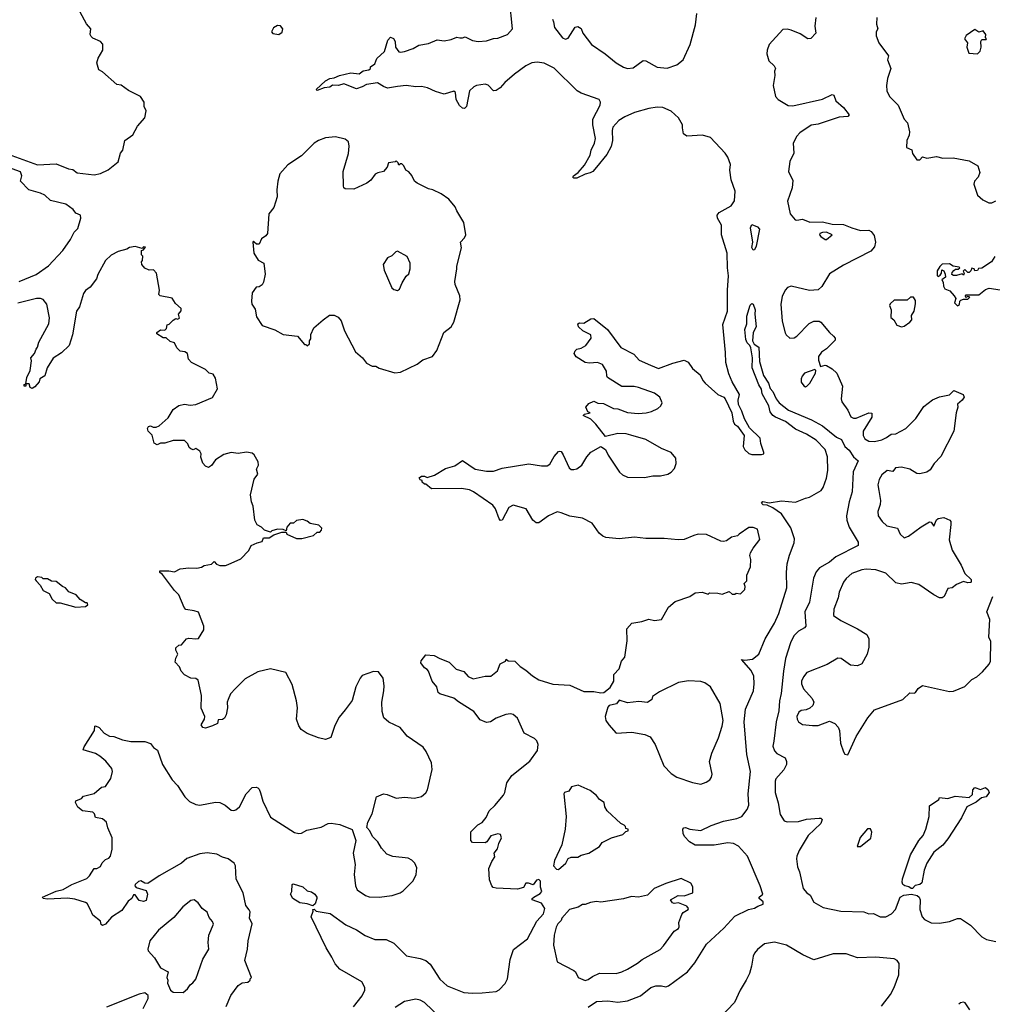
# Model space of a CAD drawing. Extents: x 1954683 to 2060285, y 904798 to 1016299.
# Tile 407 of 472: x 2040768 to 2047659, y 953075 to 960050. Entities that reach past the tile are written whole.
import ezdxf

# ---------------------------------------------------------------- set-up
doc = ezdxf.new("R2010")
doc.units = 0

msp = doc.modelspace()

# ---------------------------------------------------------------- linework, layer by layer
at = {"layer": '0CON10XD'}
for points in [[(2045056.2, 955535), (2045071.2, 955648.8), (2045068.8, 955735), (2045104.3, 955775.7), (2045175, 955786.2), (2045225, 955804.2), (2045265, 955793.8), (2045315, 955800), (2045365, 955887.5), (2045411.7, 955928.3), (2045515, 955964), (2045555, 955988.8), (2045603.6, 955993.6), (2045645, 955980), (2045655, 955990), (2045715, 955987.5), (2045745, 955980), (2045795, 956000), (2045815, 955980), (2045835, 955980), (2045845, 955987.5), (2045875, 955982.5), (2045906.1, 956013.9), (2045907.5, 956035), (2045900, 956055), (2045920, 956075), (2045920, 956115), (2045946, 956175), (2045948.8, 956225), (2045942, 956255), (2045946.1, 956273.9), (2045963.9, 956306.1), (2046013, 956367), (2045995, 956440), (2045965, 956453.3), (2045935, 956453.8), (2045865, 956406.7), (2045855, 956393.3), (2045812.5, 956385), (2045775, 956358.8), (2045755, 956354), (2045735, 956356.2), (2045635, 956404.2), (2045575, 956405.7), (2045543.6, 956396.4), (2045475, 956368.1), (2045434.5, 956365.5), (2045334.4, 956375.6), (2045203.7, 956373.7), (2045125, 956383.3), (2045015, 956373.3), (2044921.7, 956381.7), (2044900.4, 956390.4), (2044873.7, 956413.7), (2044825, 956484.2), (2044755, 956518.9), (2044665, 956533.1), (2044605, 956557.8), (2044575, 956563.3), (2044514.5, 956535.5), (2044445, 956486.7), (2044427, 956487), (2044403.9, 956503.9), (2044357.5, 956585), (2044265, 956610.8), (2044234, 956595), (2044186.7, 956505), (2044175, 956502.5), (2044164.1, 956514.1), (2044139.2, 956585), (2044120.9, 956610.9), (2043983.8, 956705), (2043955, 956720), (2043898.7, 956728.7), (2043685, 956726.7), (2043645, 956760), (2043635, 956760), (2043620, 956775), (2043620, 956785), (2043605, 956790), (2043597.5, 956805), (2043615, 956816), (2043636.1, 956816.1), (2043655, 956807.5), (2043705.9, 956824.1), (2043785, 956871.2), (2043851.2, 956888.8), (2043905, 956927.5), (2043995, 956867.1), (2044075, 956850.8), (2044125, 956850.8), (2044185.8, 956874.2), (2044375, 956904), (2044465, 956890), (2044505, 956890), (2044525, 956902.5), (2044554.2, 956955.8), (2044585, 956990), (2044595, 956993.3), (2044605, 956990), (2044618.3, 956968.3), (2044660, 956875), (2044674.5, 956864.5), (2044695, 956862.5), (2044715, 956868), (2044751.2, 956895), (2044785.7, 956954.3), (2044815, 956986.7), (2044885, 957027.5), (2044893, 957023), (2044917.5, 957005), (2044936.7, 956965), (2045018.8, 956845), (2045040, 956825), (2045075, 956810), (2045195, 956806.9), (2045255, 956819.2), (2045308.3, 956818.3), (2045360.5, 956829.5), (2045385, 956844), (2045408.3, 956871.7), (2045420, 956905), (2045416, 956945), (2045385, 956983.8), (2045315, 957011.4), (2045203.3, 957075), (2045097.9, 957107.9), (2045065, 957115.7), (2045005, 957117.5), (2044918.3, 957098.3), (2044851.2, 957185), (2044815, 957220), (2044760, 957245), (2044770, 957255), (2044810, 957265), (2044792.5, 957272.5), (2044780, 957305), (2044799.5, 957330.5), (2044835, 957348.8), (2044865, 957333.8), (2044905, 957332), (2044975, 957296), (2045005, 957292.5), (2045075, 957266.7), (2045149.1, 957260.9), (2045207.5, 957265), (2045245, 957274.4), (2045288.8, 957295), (2045310, 957315), (2045320, 957335), (2045303.8, 957375), (2045266.7, 957405), (2045152.5, 957445), (2045121.2, 957451.2), (2045035, 957451.2), (2044933.3, 957515), (2044927, 957527), (2044925, 957560), (2044898.3, 957608.3), (2044861.7, 957621.7), (2044805, 957616.2), (2044775, 957622), (2044710.7, 957660.7), (2044697.5, 957685), (2044702.5, 957705), (2044715, 957716.7), (2044745, 957722.5), (2044778.3, 957741.7), (2044818, 957795), (2044815, 957816.7), (2044757.5, 957845), (2044727.5, 957875), (2044722.5, 957895), (2044735, 957902.5), (2044765, 957900), (2044815, 957930), (2044835, 957932.5), (2044932, 957855), (2045026.9, 957726.9), (2045119.8, 957679.8), (2045158, 957638), (2045237.5, 957602.5), (2045295, 957579.2), (2045395, 957617.8), (2045475, 957637.5), (2045503.3, 957625), (2045535, 957580), (2045588.8, 957535), (2045608, 957495), (2045625, 957476.2), (2045713.8, 957395), (2045756.1, 957376.1), (2045767.5, 957365), (2045813.9, 957263.9), (2045823.3, 957205), (2045832.5, 957185), (2045855, 957170), (2045900, 957105), (2045893.6, 957026.4), (2045905, 957002.5), (2045935, 956976.7), (2045955, 956970), (2046025, 956970), (2046040, 956975), (2046040, 956985), (2046018.3, 957048.3), (2046013.3, 957085), (2045939.5, 957159.5), (2045902.3, 957222.3), (2045885, 957277.5), (2045860, 957325), (2045858.8, 957355), (2045867.5, 957395), (2045815.8, 957485.8), (2045792.5, 957542.5), (2045770.5, 957620.5), (2045768.1, 957691.9), (2045749.8, 957890.2), (2045782.5, 957985), (2045782.7, 958135), (2045790.5, 958235), (2045782.6, 958292.6), (2045780, 958395), (2045739.4, 958525), (2045740.8, 958595), (2045712, 958645), (2045710, 958665), (2045723.3, 958685), (2045807.9, 958732.1), (2045832.7, 958767.3), (2045837.1, 958835), (2045808.6, 958915), (2045798.6, 958985), (2045803.1, 959025), (2045785.7, 959075), (2045767.5, 959105), (2045662, 959215), (2045605, 959232.9), (2045494.2, 959224.2), (2045470.3, 959240.3), (2045464.1, 959284.1), (2045464.2, 959305), (2045435.6, 959355), (2045385, 959402.2), (2045325, 959428.2), (2045285, 959430), (2045225, 959422), (2045125, 959391.5), (2045055, 959362.1), (2045012.2, 959335), (2044970.9, 959289.1), (2044965.4, 959264.6), (2044969.1, 959195), (2044958, 959152), (2044927.1, 959095), (2044855, 959004.2), (2044828, 958975), (2044810, 958965), (2044775, 958956), (2044715, 958926.7), (2044695, 958927.5), (2044687.5, 958935), (2044692.5, 958945), (2044725, 958966.7), (2044770.7, 959019.3), (2044809.5, 959090.5), (2044818.1, 959125), (2044841.5, 959175), (2044847.6, 959207.6), (2044829.5, 959305), (2044829.1, 959345), (2044880.8, 959445), (2044884, 959465), (2044872.5, 959485), (2044745, 959530), (2044717, 959547), (2044555, 959705.5), (2044485, 959742.2), (2044435, 959749.4), (2044397.5, 959745), (2044355, 959724.3), (2044273.8, 959665), (2044205, 959606.2), (2044173.2, 959566.8), (2044145, 959548.8), (2044125, 959546.7), (2044086.4, 959586.4), (2044065, 959594.3), (2044005, 959584.2), (2043986.2, 959575), (2043955.8, 959545), (2043933.9, 959436.1), (2043919.3, 959420.7), (2043905, 959423.3), (2043885, 959443.3), (2043860, 959485), (2043856.7, 959535), (2043845, 959543.3), (2043775, 959523.3), (2043715, 959542), (2043658.3, 959568.3), (2043615, 959577.5), (2043575, 959574.3), (2043505, 959584.3), (2043445, 959576.9), (2043375, 959566), (2043346.4, 959576.4), (2043303.8, 959603.8), (2043225, 959590), (2043195, 959573.3), (2043155, 959561.2), (2043065, 959596.2), (2043025.9, 959584.1), (2042985, 959586), (2042965, 959572.5), (2042925, 959567.5), (2042875, 959547.5), (2042867.5, 959555), (2042935, 959618), (2042965, 959634), (2042995, 959637.5), (2043034.4, 959655.6), (2043115, 959674), (2043173, 959667), (2043201.2, 959688.8), (2043242.5, 959695), (2043252.5, 959705), (2043253.6, 959716.4), (2043283, 959737), (2043297.5, 959775), (2043352, 959825), (2043375.8, 959905), (2043395, 959926.7), (2043417.3, 959917.3), (2043428, 959895), (2043430, 959855), (2043455, 959822.5), (2043465, 959820), (2043495, 959824), (2043555, 959846.7), (2043595, 959870), (2043665, 959881.2), (2043725, 959906.2), (2043775, 959900), (2043825, 959908.8), (2043865, 959926.2), (2043887.5, 959922.5), (2043905, 959921.2), (2043925, 959928.8), (2043975, 959903.3), (2044016.4, 959896.4), (2044075, 959900), (2044125, 959916.7), (2044155, 959920), (2044223.3, 959945), (2044258.8, 959985), (2044239.4, 960195)], [(2040712, 959088), (2040895, 959022.9), (2041025, 959030), (2041112.7, 958992.7), (2041145, 958988.8), (2041175, 958966.2), (2041295, 958950), (2041340.5, 958959.5), (2041395, 958987.5), (2041465, 959042.5), (2041482.5, 959105), (2041497.5, 959125), (2041512.5, 959195), (2041570, 959235), (2041603.3, 959295), (2041653.3, 959355), (2041663.3, 959405), (2041648.8, 959435), (2041650, 959465), (2041622.5, 959505), (2041539.3, 959549.3), (2041486.1, 959586.1), (2041455, 959591.2), (2041355, 959680), (2041327.5, 959695), (2041313.3, 959745), (2041323, 959777), (2041357, 959833), (2041357, 959877), (2041340, 959895), (2041285, 959920), (2041275, 959930), (2041267.5, 959945), (2041272.5, 959985), (2041241.7, 960021.7), (2041195, 960102.5)], [(2044543.6, 960053.6), (2044551.2, 960035), (2044558, 959995), (2044615, 959920.8), (2044635, 959913.1), (2044655, 959918), (2044703.6, 959996.4), (2044721.7, 960001.7), (2044745, 959987.5), (2044758, 959955), (2044820, 959875), (2044915, 959807.5), (2044995, 959745.5), (2045045, 959713.5), (2045075, 959703.1), (2045115, 959709.2), (2045185, 959762), (2045205, 959759.2), (2045285, 959714.6), (2045355, 959705.6), (2045425, 959729.4), (2045468.1, 959765), (2045518.8, 959875), (2045555.3, 960014.7), (2045565.4, 960095)], [(2046410, 960065), (2046401.2, 960005), (2046410, 959955), (2046373.6, 959916.4), (2046352.5, 959915), (2046298.9, 959948.9), (2046235, 959975.6), (2046205, 959983.1), (2046175, 959979.4), (2046079.2, 959875), (2046063.3, 959835), (2046062.3, 959807.7), (2046075, 959757.5), (2046113.9, 959723.9), (2046123.3, 959705), (2046116.2, 959685), (2046118, 959655), (2046105.8, 959584.2), (2046122.5, 959505), (2046141.2, 959485), (2046212.1, 959442.1), (2046245, 959439.4), (2046455, 959487.5), (2046525, 959521.2), (2046536.7, 959515), (2046551.2, 959475), (2046605, 959428.6), (2046644, 959375), (2046635.6, 959364.4), (2046575, 959359.4), (2046425, 959309.5), (2046375, 959302.9), (2046295, 959248.1), (2046274.3, 959225), (2046248, 959175), (2046254, 959105), (2046225.6, 959045), (2046216, 958975), (2046245, 958910), (2046242, 958858), (2046208.8, 958765), (2046228, 958675), (2046262.5, 958632.5), (2046275, 958628.8), (2046315, 958636.7), (2046366.4, 958616.4), (2046455, 958618), (2046525, 958600.8), (2046605, 958600), (2046665, 958574.4), (2046725, 958557.8), (2046785, 958558.1), (2046799.8, 958549.8), (2046821.1, 958521.1), (2046832.5, 958475), (2046825, 958441.2), (2046799.7, 958410.3), (2046605, 958310), (2046505, 958250), (2046450.3, 958159.7), (2046425, 958136.7), (2046365, 958131.2), (2046235, 958161.4), (2046207, 958153), (2046192, 958135), (2046171.2, 958088.8), (2046160.8, 958035), (2046171.4, 957915), (2046190.9, 957830.9), (2046197.5, 957817.5), (2046225, 957794), (2046255, 957796), (2046275, 957808), (2046361.2, 957898.8), (2046395, 957914), (2046433.6, 957913.6), (2046445, 957906.7), (2046505, 957833.3), (2046535, 957808.8), (2046546, 957795), (2046545, 957780), (2046485, 957718.8), (2046448.8, 957695), (2046428.8, 957665), (2046427, 957637), (2046443, 957593), (2046475, 957602.5), (2046485, 957600), (2046525, 957577.5), (2046556.6, 957546.6), (2046598.2, 957455), (2046589.5, 957365), (2046592.8, 957342.8), (2046635, 957283.8), (2046655.8, 957235.8), (2046675, 957227.5), (2046695, 957227.8), (2046785, 957264.2), (2046805, 957262.5), (2046805.7, 957235), (2046743.9, 957135), (2046743.1, 957105), (2046755, 957080.6), (2046785, 957064.5), (2046825, 957062.3), (2046877.3, 957072.7), (2046909.4, 957090.6)], [(2046840, 960065), (2046837.8, 960017.8), (2046848.8, 959985), (2046836.2, 959965), (2046835.8, 959935), (2046856, 959885), (2046923.8, 959795), (2046916.2, 959765), (2046940.6, 959705), (2046915.7, 959634.3), (2046908.6, 959585), (2046910.8, 959545), (2046932, 959505), (2046992.9, 959445), (2047034.3, 959345), (2047059.3, 959319.3), (2047073.3, 959255), (2047071.2, 959231.2), (2047053.6, 959195), (2047052.5, 959145), (2047088.3, 959128.3), (2047093, 959103), (2047125, 959057.5), (2047145, 959057.5), (2047165, 959077.5), (2047195, 959070), (2047265, 959080), (2047309.5, 959069.5), (2047381.7, 959071.7), (2047495, 959051.2), (2047555.7, 959015.7), (2047571.7, 958968.3), (2047558.8, 958935), (2047532.5, 958905), (2047527.5, 958885), (2047555, 958807.5), (2047592.5, 958775), (2047635, 958753.3), (2047655, 958753.3), (2047685, 958766.2)], [(2042605, 959944.3), (2042627.3, 959962.7), (2042632.5, 959985), (2042616.1, 960006.1), (2042595, 960010), (2042565, 959992.5), (2042552.5, 959965), (2042561.2, 959951.2), (2042605, 959944.3)], [(2047555, 959807.5), (2047572.5, 959827.5), (2047580, 959855), (2047577.5, 959895), (2047585, 959910), (2047615, 959910), (2047617.5, 959915), (2047610, 959925), (2047612.5, 959945), (2047595, 959970), (2047565, 959962.5), (2047535, 959980), (2047475, 959937.5), (2047463.3, 959915), (2047482.5, 959885), (2047480, 959855), (2047493.6, 959813.6), (2047555, 959807.5)], [(2043425, 957548.8), (2043465, 957554), (2043585, 957610), (2043625, 957640), (2043692.5, 957665), (2043723.9, 957706.1), (2043773.8, 957835), (2043823.8, 957875), (2043843, 957907), (2043888, 958065), (2043885.8, 958095), (2043854.2, 958174.2), (2043852, 958195), (2043866, 958285), (2043864.2, 958305), (2043899.2, 958435), (2043892, 958475), (2043918.8, 958505), (2043928, 958525), (2043914.3, 958614.3), (2043864, 958695), (2043853.3, 958725), (2043809.5, 958779.5), (2043755, 958816.2), (2043695, 958844), (2043665, 958851.2), (2043583, 958893), (2043565.9, 958905.9), (2043545.6, 958945.6), (2043525, 958972.5), (2043503.6, 958983.6), (2043490, 959015), (2043475, 959030), (2043465, 959030), (2043455, 959020), (2043450, 959035), (2043435, 959050), (2043427.5, 959042.5), (2043380, 959035), (2043372.5, 959005), (2043346.4, 958973.6), (2043305, 958966.2), (2043287.5, 958955), (2043255, 958912.5), (2043228.3, 958891.7), (2043135, 958850), (2043075, 958852.5), (2043065, 958860), (2043062.3, 958872.3), (2043059.2, 958975), (2043097.7, 959102.3), (2043101.2, 959155), (2043096.7, 959185), (2043075, 959202.5), (2043005, 959221.2), (2042935, 959212), (2042885, 959193.8), (2042854.3, 959175.7), (2042765.5, 959084.5), (2042667.6, 959022.4), (2042611.3, 958958.7), (2042596.1, 958906.1), (2042590, 958845), (2042592.5, 958795), (2042569.5, 958720.5), (2042533.8, 958675), (2042523.8, 958535), (2042511.2, 958518.8), (2042481.7, 958498.3), (2042465, 958460), (2042445, 958460), (2042430, 958475), (2042425, 958480), (2042420, 958475), (2042427.5, 958395), (2042457, 958347), (2042497.5, 958325), (2042506.4, 958246.4), (2042495, 958190), (2042485, 958172.5), (2042465, 958157.5), (2042443.6, 958156.4), (2042413.9, 958116.1), (2042410, 958055), (2042413.3, 958035), (2042435, 958000), (2042446.1, 957946.1), (2042485, 957883.3), (2042575, 957852.5), (2042635, 957820), (2042735, 957807.5), (2042785, 957750), (2042795, 957750), (2042805, 957740), (2042820, 957755), (2042820, 957775), (2042831.7, 957788.3), (2042830.7, 957819.3), (2042852.3, 957867.7), (2042917.5, 957925), (2042963.9, 957956.1), (2042996.4, 957956.4), (2043025, 957942.5), (2043045, 957917.5), (2043070, 957845), (2043147.7, 957697.7), (2043195.7, 957655.7), (2043225, 957616.7), (2043265, 957596.2), (2043290, 957595), (2043315, 957581.2), (2043425, 957548.8)], [(2040765, 958196), (2040884.4, 958245.6), (2040972.7, 958307.3), (2041073.8, 958415), (2041127, 958493), (2041154.2, 958545.8), (2041179.5, 958570.5), (2041200, 958645), (2041197.5, 958665), (2041165, 958680), (2041147.5, 958705), (2041095, 958744), (2040985, 958769.2), (2040945, 958806.2), (2040915, 958821.2), (2040832.5, 958845), (2040773.3, 958905), (2040782.5, 958945), (2040773, 958973), (2040715, 958993.3)], [(2045965, 958417.5), (2045956.1, 958436.1), (2045962.9, 958475), (2045945.6, 958575), (2045955, 958600), (2045995, 958583.1), (2046008.9, 958565), (2045987.1, 958445), (2045975, 958420), (2045965, 958417.5)], [(2046485, 958492), (2046525, 958526.2), (2046485, 958544.5), (2046455, 958543.5), (2046436.4, 958535), (2046434.7, 958525), (2046443.6, 958513.6), (2046475, 958492), (2046485, 958492)], [(2042315, 956976.7), (2042267, 956983), (2042215, 956968.8), (2042155, 956932.5), (2042127.7, 956892.3), (2042105, 956877.5), (2042085, 956886.7), (2042065, 956907.5), (2042050.7, 956950.7), (2042052.5, 956975), (2042045, 956992.5), (2042015, 957012.5), (2041996.2, 957003.8), (2041979.3, 957009.3), (2041969.3, 957019.3), (2041960, 957045), (2041935, 957070), (2041855, 957070), (2041795, 957050), (2041765, 957050), (2041740.7, 957039.3), (2041719.5, 957049.5), (2041707, 957107), (2041677.5, 957135), (2041673.3, 957155), (2041680.7, 957169.3), (2041695, 957172.5), (2041713.6, 957163.6), (2041733.6, 957163.6), (2041755, 957173.3), (2041820, 957230), (2041855, 957287.5), (2041895, 957316.2), (2041936.4, 957326.4), (2041975, 957318.8), (2042015, 957324), (2042135, 957372.5), (2042170, 957435), (2042155, 957510), (2042139.3, 957539.3), (2042110, 957545), (2042085, 957572.5), (2041985, 957622.5), (2041963.3, 957645), (2041956.4, 957686.4), (2041937, 957697), (2041905, 957702.5), (2041880, 957725), (2041865, 957760), (2041835, 957770), (2041806.1, 957796.1), (2041785, 957797.5), (2041740, 957825), (2041740, 957835), (2041765, 957852.5), (2041795, 957850), (2041807, 957863), (2041811.7, 957888.3), (2041826.4, 957893.6), (2041855, 957922.5), (2041875, 957932.5), (2041885, 957927.5), (2041900, 957935), (2041892.5, 957965), (2041911.7, 957988.3), (2041912.5, 958005), (2041870.7, 958040.7), (2041848.3, 958078.3), (2041763, 958093), (2041753, 958103), (2041757.5, 958135), (2041737.5, 958255), (2041715, 958277.5), (2041685, 958276.7), (2041655, 958290), (2041632.5, 958315), (2041630, 958335), (2041637, 958343), (2041640, 958375), (2041630, 958385), (2041630, 958415), (2041645, 958420), (2041658.3, 958438.3), (2041645, 958440), (2041635, 958430), (2041585, 958442.5), (2041545, 958436.7), (2041526.4, 958423.6), (2041465, 958408), (2041415, 958380.8), (2041376.7, 958345), (2041322, 958245), (2041312, 958215), (2041266, 958155), (2041235, 958131.2), (2041219.7, 958110.3), (2041190.8, 958015), (2041170, 957985), (2041142.7, 957817.3), (2041118.3, 957741.7), (2041065, 957691.2), (2041005, 957652.5), (2040962, 957585), (2040945, 957527.5), (2040910, 957505), (2040906.7, 957485), (2040875, 957450), (2040855, 957437.5), (2040842.5, 957445), (2040835, 957470), (2040810, 957470), (2040810, 957455), (2040800, 957455), (2040800, 957465), (2040810, 957470), (2040818.8, 957515), (2040841.2, 957565), (2040852.5, 957632.5), (2040847.5, 957655), (2040873.3, 957685), (2040883.3, 957715), (2040895, 957730), (2040902.5, 957765), (2040974, 957895), (2040978.3, 957938.3), (2040960, 958035), (2040935, 958068), (2040915, 958075.7), (2040885.9, 958075.9), (2040755, 958041.2)], [(2043445, 958132.5), (2043458.3, 958141.7), (2043476.7, 958185), (2043507, 958233), (2043525, 958250), (2043533.3, 958285), (2043533.3, 958325), (2043513, 958373), (2043445, 958410), (2043432.5, 958405), (2043405, 958377.5), (2043375, 958362.5), (2043343.3, 958315), (2043351.2, 958275), (2043405, 958150), (2043418.3, 958138.3), (2043445, 958132.5)], [(2047677.7, 958372.3), (2047654.2, 958335.8), (2047585, 958290), (2047561.7, 958288.3), (2047555, 958272.5), (2047535, 958270), (2047530, 958285), (2047515, 958290), (2047508.3, 958271.7), (2047495, 958260), (2047485, 958260), (2047465, 958280), (2047452.5, 958267.5), (2047460, 958255), (2047455, 958240), (2047445, 958250), (2047405, 958237.5), (2047385, 958237.5), (2047372.5, 958245), (2047375, 958260), (2047387, 958273), (2047398.3, 958281.7), (2047417, 958283), (2047428.3, 958291.7), (2047425, 958297.5), (2047383, 958303), (2047355, 958320), (2047305, 958317.5), (2047288.3, 958301.7), (2047268.3, 958271.7), (2047268.3, 958238.3), (2047275, 958230), (2047289.3, 958240.7), (2047300, 958255), (2047301.7, 958278.3), (2047315, 958270), (2047326.4, 958246.4), (2047327.5, 958225), (2047302.5, 958207.5), (2047311.7, 958191.7), (2047313, 958163), (2047323.6, 958143.6), (2047358.3, 958128.3), (2047390, 958095), (2047400, 958075), (2047392.5, 958045), (2047413, 958023), (2047427, 958033), (2047430, 958055), (2047437, 958063), (2047455, 958070), (2047485, 958070), (2047500, 958085), (2047485, 958090), (2047471.7, 958081.7), (2047470, 958095), (2047475, 958100), (2047565, 958100), (2047611.7, 958138.3), (2047637, 958147), (2047715, 958136.7)], [(2047015, 957873.3), (2047035, 957880), (2047075, 957907.5), (2047090, 957925), (2047087.5, 957955), (2047106.7, 957985), (2047116.1, 958036.1), (2047115, 958060), (2047100, 958085), (2047080, 958085), (2047055, 958062.5), (2046965, 958062.5), (2046935, 958037.5), (2046932, 958025), (2046943.3, 957995), (2046940, 957940), (2046962.5, 957925), (2046982.5, 957885), (2047015, 957873.3)], [(2044796.7, 953055), (2044855, 953095.4), (2044935, 953099.4), (2045005, 953091.1), (2045075, 953100.9), (2045165.4, 953134.6), (2045240, 953195), (2045275.3, 953205.3), (2045315, 953207.1), (2045345, 953200), (2045366, 953205), (2045499.2, 953305), (2045550.7, 953369.3), (2045635, 953502), (2045756.2, 953613.8), (2045835, 953699.2), (2045932.2, 953747.8), (2045975, 953756.2), (2045998.6, 953771.4), (2046036.5, 953783.5), (2046035, 953800), (2046007.5, 953825), (2046007.5, 953835), (2046033.8, 953856.2), (2046015.4, 953915), (2045923.6, 954123.6), (2045860, 954195), (2045825, 954214.3), (2045785, 954219.1), (2045688.3, 954201.7), (2045553.2, 954203.2), (2045513.3, 954225), (2045477.5, 954265), (2045468.6, 954285), (2045466, 954315), (2045472.5, 954325), (2045485, 954327.1), (2045516.5, 954316.5), (2045595, 954307.1), (2045668.1, 954341.9), (2045755, 954373.3), (2045849.6, 954390.4), (2045885, 954405.5), (2045921.8, 954455), (2045934.7, 954485), (2045930.4, 954565), (2045944.8, 954725), (2045919.7, 954845), (2045900.9, 955075), (2045911.4, 955165), (2045966.6, 955295), (2045972.6, 955345), (2045968.7, 955398.7), (2045950.6, 955440.6), (2045883.3, 955516.7), (2045905, 955512.5), (2045960.3, 955519.7), (2046004.4, 955555), (2046048.7, 955665), (2046115, 955774.4), (2046147.5, 955842.5), (2046202.7, 956025), (2046200, 956135), (2046205.8, 956195), (2046222.2, 956257.8), (2046255.3, 956345), (2046257.6, 956372.4), (2046230.6, 956450.6), (2046165, 956549.2), (2046105, 956592.5), (2046065, 956612), (2046035, 956613.1), (2046023.8, 956626.2), (2046034, 956636), (2046077.1, 956627.1), (2046165, 956642.5), (2046265, 956631.9), (2046335, 956661), (2046365, 956666.6), (2046446.7, 956715), (2046460.5, 956735), (2046485, 956802), (2046493.6, 956856.4), (2046492.6, 956952.6), (2046476.2, 957005), (2046412.2, 957072.3), (2046343.2, 957113.2), (2046265, 957149.1), (2046193, 957203), (2046123.3, 957235), (2046105, 957246.7), (2046085, 957272.5), (2046076.7, 957315), (2046029.5, 957399.5), (2046022.9, 957432.9), (2046005, 957463.8), (2045956.9, 957585), (2045959.2, 957655), (2045949.2, 957725), (2045941.7, 957741.7), (2045921.3, 957761.3), (2045911.9, 957785), (2045904.7, 957855), (2045920.8, 957895), (2045920.3, 957949.7), (2045942.5, 958027.5), (2045955, 958038.8), (2045966, 958036), (2045979.4, 957995), (2045976.7, 957965), (2045985.8, 957875), (2045965.6, 957835), (2045960.8, 957775), (2045971.7, 957751.7), (2046005, 957730), (2046010.8, 957629.2), (2046039.1, 957529.1), (2046074.3, 957475), (2046086.4, 957436.4), (2046105, 957416.7), (2046126.7, 957365), (2046150, 957335), (2046214.5, 957284.5), (2046378, 957215), (2046455, 957172.5), (2046555, 957092.1), (2046591.5, 957075), (2046615, 957025.4), (2046645, 957000.5), (2046675, 956954.4), (2046710, 956925), (2046672.8, 956847.3), (2046665.2, 956705), (2046644.5, 956635.5), (2046627.1, 956535), (2046629.4, 956505), (2046646.2, 956455), (2046708.3, 956348.3), (2046708.2, 956325), (2046550.4, 956245), (2046505, 956207.9), (2046435, 956166.8), (2046411, 956139), (2046393.5, 956095), (2046363.4, 955925), (2046330.5, 955855), (2046337.5, 955755), (2046327.6, 955742.4), (2046285, 955718.6), (2046253.4, 955685), (2046230.2, 955635), (2046195, 955524.3), (2046179.5, 955435), (2046163.5, 955276.5), (2046151.8, 955225), (2046147.2, 955155), (2046127.8, 955075), (2046111.8, 954938.2), (2046103.4, 954903.4), (2046115, 954870), (2046132.4, 954852.4), (2046191.2, 954821.2), (2046202, 954795), (2046200, 954775), (2046182.5, 954735), (2046125, 954671.2), (2046120.8, 954655), (2046120.3, 954575), (2046142.5, 954502.5), (2046155, 954418.9), (2046183.5, 954375), (2046205, 954368.4), (2046285, 954370.6), (2046343.4, 954386.6), (2046433.5, 954393.5), (2046445, 954393.2), (2046454.7, 954384.7), (2046444.7, 954355), (2046355, 954271.6), (2046291.7, 954165), (2046274.2, 954125), (2046272.7, 954105), (2046278, 954048), (2046293.1, 954013.1), (2046318.6, 953895), (2046345, 953863.8), (2046368.6, 953848.6), (2046395, 953799.3), (2046461.9, 953761.9), (2046585, 953735.4), (2046749.9, 953729.9), (2046785, 953716.7), (2046817.4, 953717.4), (2046865, 953695.3), (2046905.2, 953694.8), (2046944.2, 953715), (2046972.6, 953747.4), (2047006.7, 953835), (2047031.5, 953848.5), (2047086.5, 953856.5), (2047126.3, 953846.3), (2047141.2, 953835), (2047147.3, 953815), (2047145.6, 953745.6), (2047162.2, 953695), (2047178, 953675), (2047225, 953651.5), (2047285, 953649.2), (2047355, 953662.7), (2047412.3, 953682.3), (2047435, 953682.9), (2047505, 953635.8), (2047585, 953553.2), (2047619.2, 953535), (2047685, 953520.6)], [(2046335, 957450), (2046345, 957453.3), (2046365.8, 957474.2), (2046406.7, 957545), (2046410, 957565), (2046401.7, 957571.7), (2046327.5, 957545), (2046312, 957525), (2046304.2, 957505), (2046305, 957482.5), (2046325, 957456.7), (2046335, 957450)], [(2046909.4, 957090.6), (2046942.5, 957115), (2046975, 957116.7), (2047047.1, 957155), (2047117.8, 957225), (2047175, 957310.8), (2047235, 957357.1), (2047285, 957377.5), (2047357, 957393), (2047387.7, 957422.3), (2047452.5, 957395), (2047459.2, 957375), (2047445, 957353.8), (2047413.3, 957326.7), (2047416, 957305), (2047403.8, 957265), (2047385.9, 957134.1), (2047294.2, 956955.8), (2047248, 956905), (2047219.7, 956860.3), (2047195, 956844), (2047145, 956832.5), (2047125, 956835.8), (2047075, 956866.5), (2047015, 956880.5), (2046974.5, 956875.5), (2046955, 956850), (2046915, 956855.7), (2046876, 956825), (2046857, 956793), (2046848, 956755), (2046854.2, 956715.8), (2046868, 956645), (2046865.8, 956615), (2046848.8, 956565), (2046850, 956535), (2046880, 956495), (2046912.5, 956465), (2046987.1, 956447.1), (2047005.3, 956405.3), (2047035, 956379.2), (2047065, 956391.4), (2047155, 956457.1), (2047215, 956492), (2047225, 956490), (2047245, 956461.2), (2047263.3, 956506.7), (2047275, 956516), (2047315, 956523.8), (2047357.5, 956505), (2047366, 956496), (2047366.2, 956475), (2047354, 956365), (2047375, 956292.5), (2047438.8, 956185), (2047465, 956127.5), (2047510, 956085), (2047510, 956065), (2047505, 956062.5), (2047485, 956060), (2047455, 956070), (2047405, 956048.8), (2047375, 956026), (2047345, 956021.2), (2047319.2, 955965), (2047304.1, 955954.1), (2047285, 955954), (2047245.5, 955975.5), (2047139.4, 956049.4), (2047085, 956062.1), (2047043.3, 956056.7), (2047015, 956051.1), (2046975, 956061.1), (2046905, 956129.4), (2046835, 956153.3), (2046765, 956156.9), (2046735, 956151.9), (2046665, 956127.1), (2046625, 956092), (2046604.5, 956065.5), (2046574.3, 955995), (2046567.5, 955955), (2046535.8, 955875), (2046535, 955830), (2046586, 955795), (2046705, 955735.6), (2046771.2, 955695), (2046784, 955665), (2046783.8, 955605), (2046772.5, 955555), (2046735, 955487.5), (2046705, 955473.3), (2046655, 955478), (2046588.8, 955525), (2046565, 955527.5), (2046488.7, 955481.3), (2046346.2, 955425), (2046320.6, 955395), (2046306.4, 955365), (2046306.4, 955345), (2046320.5, 955309.5), (2046382.3, 955242.3), (2046393.8, 955215), (2046387.5, 955192.5), (2046367, 955173), (2046339.5, 955160.5), (2046304, 955156), (2046288.6, 955145), (2046274.3, 955115), (2046275.8, 955095), (2046285.7, 955075.7), (2046315, 955057.5), (2046385, 955050.8), (2046425, 955051.2), (2046505, 955080), (2046544.3, 955064.3), (2046567.6, 955037.6), (2046575.8, 955015), (2046582.5, 954925), (2046604.1, 954864.1), (2046615, 954847.5), (2046635, 954842.5), (2046695, 954973.3), (2046777.5, 955105), (2046825, 955161.4), (2047025, 955234.2), (2047075, 955282), (2047105, 955278.8), (2047115, 955283.8), (2047135, 955312.5), (2047165, 955332.5), (2047355, 955292), (2047385, 955294), (2047464.3, 955325.7), (2047515, 955376.2), (2047548.8, 955395), (2047589.7, 955430.3), (2047638, 955485), (2047647.5, 955505), (2047650, 955645), (2047635.8, 955675), (2047641.7, 955801.7), (2047620.8, 955855), (2047663.3, 955965)], [(2042229.7, 953060.3), (2042263, 953137), (2042315, 953207.5), (2042343.6, 953226.4), (2042385, 953232.5), (2042400, 953245), (2042400, 953255), (2042410, 953265), (2042362.5, 953385), (2042381.9, 953465), (2042385.8, 953524.2), (2042414.3, 953644.3), (2042395.6, 953685), (2042399.6, 953729.6), (2042394.4, 953745), (2042370, 953775), (2042351.5, 953865), (2042300.7, 953960.7), (2042296, 954055), (2042288, 954075), (2042245.4, 954105.4), (2042205, 954116.7), (2042165, 954138.2), (2042095, 954149.1), (2042045, 954141.2), (2041952.7, 954107.3), (2041915, 954075.5), (2041755, 953985.6), (2041675, 953930.6), (2041655, 953932.9), (2041625, 953950), (2041610, 953945), (2041586.7, 953925), (2041583.3, 953913.3), (2041593.3, 953903.3), (2041665, 953881.2), (2041673.5, 953855), (2041665, 953811.4), (2041645, 953804.6), (2041615, 953811.4), (2041585, 953850), (2041575, 953850), (2041561.2, 953825), (2041536.2, 953805), (2041490.9, 953739.1), (2041418.3, 953691.7), (2041376.4, 953643.6), (2041355, 953632.5), (2041345, 953640), (2041340, 953665), (2041285, 953707.5), (2041270, 953745), (2041245, 953790), (2041235, 953797.5), (2041159.3, 953819.3), (2041106.1, 953826.1), (2040965, 953820), (2040934.1, 953824.1), (2040930, 953835), (2041025, 953876.7), (2041075, 953888.8), (2041136.1, 953923.9), (2041243.6, 953966.4), (2041263.3, 953985), (2041295, 954037.5), (2041315, 954037.5), (2041339.3, 954050.7), (2041351.7, 954078.3), (2041375, 954100), (2041399.3, 954110.7), (2041410, 954125), (2041423.3, 954175), (2041423.3, 954255), (2041392, 954325), (2041382.5, 954365), (2041355, 954390), (2041305, 954397.5), (2041296.7, 954425), (2041285.9, 954435.9), (2041212.5, 954445), (2041180.7, 954470.7), (2041163.3, 954505), (2041165, 954517.5), (2041205, 954532.5), (2041219.3, 954550.7), (2041295, 954567.5), (2041346.4, 954613.6), (2041375, 954617.5), (2041412.5, 954675), (2041426.1, 954723.9), (2041421.2, 954745), (2041377.7, 954797.7), (2041335, 954833.8), (2041305, 954851.2), (2041218.3, 954878.3), (2041225, 954900), (2041296.7, 955015), (2041300, 955045), (2041305, 955047.5), (2041330, 955035), (2041367, 954997), (2041405, 954973.8), (2041435, 954973.3), (2041495, 954948.8), (2041555, 954937.5), (2041655, 954937.5), (2041695, 954923.3), (2041716.2, 954895), (2041743.8, 954875), (2041780, 954775), (2041848.8, 954665), (2041885, 954626), (2041936.9, 954545), (2041971.7, 954511.7), (2042015, 954490), (2042045, 954486.5), (2042155, 954507.1), (2042185, 954505.7), (2042223.8, 954485), (2042265, 954451.2), (2042285, 954448), (2042298.3, 954451.7), (2042325, 954473.8), (2042373, 954567), (2042415, 954610), (2042443.9, 954613.9), (2042455, 954608.8), (2042465, 954600), (2042475, 954573.3), (2042491.4, 954515), (2042545, 954400), (2042715, 954291.4), (2042744.4, 954284.4), (2042765, 954287.5), (2042802, 954308), (2042905, 954330), (2042953.3, 954355), (2042975, 954359.4), (2043035, 954350), (2043123.9, 954313.9), (2043150, 954235), (2043131.2, 954145), (2043143.8, 954065), (2043138.8, 953995), (2043147.5, 953915), (2043160, 953885), (2043218, 953845), (2043245, 953837.5), (2043315, 953833.6), (2043406.7, 953845), (2043463.8, 953865), (2043485, 953878), (2043555, 953950), (2043576, 953995), (2043581.7, 954041.7), (2043566.7, 954075), (2043545.8, 954095.8), (2043519.5, 954109.5), (2043412.3, 954122.3), (2043369.5, 954139.5), (2043331.2, 954181.2), (2043305.8, 954225.8), (2043267.5, 954265), (2043247.5, 954305), (2043227, 954327), (2043233.8, 954365), (2043264.2, 954425), (2043295.8, 954544.2), (2043345, 954566.2), (2043372.3, 954562.3), (2043435, 954536), (2043495, 954542), (2043565, 954536.2), (2043615, 954547.5), (2043645.9, 954574.1), (2043656.7, 954595), (2043690.7, 954739.3), (2043685.9, 954785.9), (2043648, 954865), (2043625.7, 954895.7), (2043513.8, 954975), (2043462.5, 955035), (2043382.7, 955072.7), (2043347.1, 955105), (2043335, 955150), (2043334.4, 955215), (2043348.9, 955295), (2043349.2, 955330.8), (2043342.5, 955385), (2043310.3, 955430.3), (2043275, 955431.9), (2043195, 955404), (2043179.2, 955385), (2043150, 955325), (2043122.7, 955227.3), (2043075, 955160), (2043030.3, 955109.7), (2042999.7, 955050.3), (2042971.2, 954965), (2042935, 954950), (2042885, 954962), (2042804.4, 954994.4), (2042763, 955023), (2042745, 955047.5), (2042730, 955095), (2042735.8, 955175), (2042728.8, 955225), (2042699.5, 955339.5), (2042653.3, 955425), (2042545, 955450.8), (2042455, 955431.2), (2042365, 955380), (2042297.1, 955312.9), (2042261.2, 955275), (2042243.8, 955235), (2042236.7, 955215), (2042240, 955175), (2042230, 955125), (2042217.7, 955102.3), (2042205, 955093.3), (2042175, 955090), (2042170, 955065), (2042135, 955046.7), (2042085, 955031.2), (2042066.4, 955036.4), (2042053.3, 955055), (2042077.5, 955095), (2042080, 955115), (2042053.6, 955173.6), (2042057, 955263), (2042031.7, 955371.7), (2042015, 955382.5), (2041980, 955385), (2041935, 955410), (2041912.5, 955435), (2041900, 955465), (2041868.3, 955498.3), (2041873.6, 955526.4), (2041887.5, 955555), (2041873, 955583), (2041875, 955600), (2041895, 955620), (2041915, 955622.5), (2041950, 955665), (2041965, 955670), (2042015, 955663.8), (2042035, 955667.5), (2042071.7, 955728.3), (2042072.5, 955755), (2042035, 955852.5), (2042005, 955863.3), (2041945, 955872.5), (2041932.5, 955885), (2041895.8, 955975.8), (2041865, 956006.2), (2041779.3, 956119.3), (2041760, 956135), (2041760, 956145), (2041823.9, 956146.1), (2041865, 956138.8), (2041905, 956158.8), (2041965, 956166), (2042023.6, 956163.6), (2042055, 956171.2), (2042075, 956182.5), (2042127, 956193), (2042145, 956212.5), (2042163.3, 956193.3), (2042185, 956183.3), (2042225, 956183.3), (2042245, 956190), (2042335, 956230), (2042390.5, 956289.5), (2042407.5, 956325), (2042450, 956345), (2042486.7, 956353.3), (2042495, 956380), (2042535, 956380), (2042568.3, 956401.7), (2042625, 956420), (2042655, 956420), (2042660, 956405), (2042730, 956375), (2042766.2, 956373.8), (2042850, 956395), (2042875, 956420), (2042895, 956420), (2042907, 956433), (2042908.3, 956448.3), (2042888.3, 956468.3), (2042825, 956480), (2042805, 956497.5), (2042775, 956510), (2042728.3, 956501.7), (2042707, 956483), (2042685, 956482.5), (2042660, 956455), (2042655, 956430), (2042635, 956437.5), (2042595, 956440), (2042555, 956430), (2042545, 956420), (2042503, 956433), (2042480, 956455), (2042450.5, 956470.5), (2042433.3, 956505), (2042421.2, 956605), (2042410, 956635), (2042402.5, 956685), (2042428.8, 956795), (2042455, 956830), (2042446, 956865), (2042458.8, 956895), (2042457, 956917), (2042428.3, 956968.3), (2042415, 956980), (2042375, 956986.7), (2042315, 956976.7)], [(2041165, 955887.5), (2041235, 955892.5), (2041250, 955905), (2041245, 955920), (2041235, 955920), (2041195, 955942.5), (2041167.5, 955975), (2041115, 955997.5), (2041092.5, 956025), (2041070, 956035), (2041025, 956070), (2040993, 956073), (2040965, 956090), (2040935, 956090), (2040925, 956097.5), (2040895, 956102.5), (2040880, 956095), (2040877.5, 956085), (2040883.9, 956073.9), (2040912.5, 956045), (2040935, 956007.5), (2040976.2, 955986.2), (2040996.7, 955945), (2041025, 955920), (2041055, 955920), (2041165, 955887.5)], [(2043133, 953057), (2043193.3, 953135), (2043212.5, 953175), (2043213.3, 953195), (2043192.5, 953235), (2043035, 953323.8), (2043001.9, 953361.9), (2042979.3, 953409.3), (2042938.8, 953475), (2042833.5, 953695), (2042846.7, 953735), (2042845, 953747.5), (2042855, 953750), (2042867.5, 953735), (2042967.9, 953717.9), (2043079.1, 953639.1), (2043155, 953603.8), (2043215, 953563.3), (2043285, 953534.4), (2043365, 953534), (2043419.1, 953509.1), (2043507.6, 953417.6), (2043605, 953400.5), (2043644.3, 953384.3), (2043675, 953360), (2043745, 953254.3), (2043796.2, 953205), (2043915, 953159.7), (2043975, 953153.2), (2044044.5, 953155.5), (2044145, 953165.7), (2044165, 953177.5), (2044207.2, 953222.8), (2044223.1, 953255), (2044242.3, 953392.3), (2044267.3, 953462.7), (2044365, 953540), (2044432.5, 953665), (2044480, 953715), (2044487.5, 953755), (2044465, 953792.5), (2044400, 953815), (2044400, 953825), (2044410, 953835), (2044455, 953860), (2044467.5, 953875), (2044457.5, 953905), (2044457, 953947), (2044445, 953960), (2044430, 953955), (2044405, 953922.5), (2044373, 953933), (2044355, 953932.5), (2044337.9, 953902.1), (2044295, 953890), (2044145, 953897.5), (2044123.6, 953903.6), (2044113.8, 953915), (2044097, 953957), (2044091.7, 954038.3), (2044112.3, 954087.7), (2044135, 954120), (2044130, 954145), (2044153.6, 954176.4), (2044162.5, 954215), (2044182.5, 954255), (2044175, 954277.5), (2044155, 954282.5), (2044105, 954267.5), (2044077.5, 954225), (2044065, 954220), (2043975, 954222.5), (2043963.3, 954235), (2043963.9, 954296.1), (2044013.6, 954346.4), (2044045, 954363.8), (2044072.3, 954397.7), (2044094.4, 954445.6), (2044135, 954483.8), (2044195, 954556.7), (2044205.8, 954575), (2044220, 954645), (2044256, 954695), (2044381.7, 954798.3), (2044436.8, 954873.2), (2044440.8, 954915), (2044430.9, 954940.9), (2044415, 954958.8), (2044341.2, 954995), (2044295, 955101.2), (2044265, 955128.6), (2044245, 955133.3), (2044212.2, 955127.8), (2044145, 955101.4), (2044104.4, 955075.6), (2044075, 955072), (2044031.2, 955091.2), (2043985, 955150), (2043877, 955217), (2043844.2, 955244.2), (2043745, 955273.8), (2043734, 955285), (2043723.6, 955323.6), (2043690, 955365), (2043664.1, 955434.1), (2043655, 955446.7), (2043635, 955457.5), (2043610, 955495), (2043611.7, 955508.3), (2043645, 955550), (2043705, 955545.7), (2043744.1, 955524.1), (2043809.7, 955499.7), (2043859.5, 955449.5), (2043915, 955432.5), (2043945, 955397.5), (2043980.7, 955380.7), (2044065, 955400), (2044105, 955400), (2044153, 955437), (2044173.3, 955486.7), (2044210, 955505), (2044215, 955520), (2044228.3, 955508.3), (2044275, 955506.7), (2044315, 955467.5), (2044355, 955443.3), (2044400.9, 955400.9), (2044445, 955374.3), (2044545, 955342.5), (2044665.6, 955335.6), (2044765, 955290), (2044835, 955291.2), (2044885, 955282.5), (2044907, 955283), (2044950.7, 955319.3), (2044976.7, 955365), (2044978.3, 955411.7), (2045015, 955452.5), (2045030.8, 955505), (2045056.2, 955535)], [(2045595, 954634), (2045632.3, 954647.7), (2045656.7, 954665), (2045668.8, 954685), (2045673.8, 954705), (2045656, 954795), (2045671.2, 954855), (2045718.3, 954961.7), (2045745.8, 955045), (2045752, 955085), (2045730, 955205), (2045663.4, 955323.4), (2045622.7, 955352.7), (2045595, 955362), (2045506.1, 955366.1), (2045435, 955354.2), (2045301.2, 955288.8), (2045252.5, 955255), (2045246.2, 955233.8), (2045215, 955213.3), (2045155, 955221.2), (2045075, 955210), (2045015, 955230), (2044997, 955203), (2044945, 955192.5), (2044935, 955180), (2044916.2, 955115), (2044922, 955085), (2044941.2, 955055), (2044995, 954996.2), (2045105, 955003.8), (2045197, 954987), (2045235, 954968.8), (2045270.8, 954915), (2045332, 954765), (2045385, 954710), (2045425, 954683.8), (2045535.9, 954645.9), (2045595, 954634)], [(2044585, 954030), (2044637.5, 954075), (2044655, 954107.5), (2044675, 954117.5), (2044721.7, 954118.3), (2044745, 954132.5), (2044800, 954145), (2044875, 954192.5), (2044895, 954222.5), (2044960, 954255), (2045041.7, 954278.3), (2045061.7, 954298.3), (2045080, 954305), (2045080, 954315), (2045061.7, 954321.7), (2045060, 954335), (2045050, 954345), (2045027, 954357), (2044930, 954445), (2044913.8, 954475), (2044910, 954505), (2044875, 954526), (2044854.4, 954554.4), (2044809.1, 954589.1), (2044725, 954627.5), (2044677.5, 954615), (2044658.8, 954585), (2044627.5, 954575), (2044623.8, 954565), (2044640, 954405), (2044632, 954315), (2044608, 954205), (2044557.5, 954095), (2044550, 954055), (2044571.7, 954031.7), (2044585, 954030)], [(2047085, 953894.4), (2047068.3, 953908.3), (2047040, 953915), (2047025.6, 953925), (2047020.2, 953940.2), (2047023.5, 953965), (2047080.8, 954135), (2047138.8, 954235), (2047169.3, 954270.7), (2047189.2, 954315), (2047211.2, 954405), (2047215, 954480), (2047280, 954525), (2047285, 954540), (2047345, 954532.5), (2047395, 954550), (2047495, 954540), (2047518, 954562), (2047522.5, 954595), (2047535, 954610), (2047575, 954597.5), (2047611.7, 954611.7), (2047630, 954595), (2047637.5, 954575), (2047615.8, 954544.2), (2047582.3, 954537.7), (2047545, 954506.2), (2047479.2, 954475), (2047442, 954395), (2047345, 954247.5), (2047307.7, 954202.3), (2047245, 954152), (2047194.5, 954075), (2047175.5, 954025), (2047159.4, 953935), (2047145.2, 953924.8), (2047113.2, 953916.8), (2047095, 953895.8), (2047085, 953894.4)], [(2046725, 954192.5), (2046798.3, 954251.7), (2046806.7, 954295), (2046797, 954317), (2046775, 954317.5), (2046723.9, 954256.1), (2046702.5, 954192.5), (2046725, 954192.5)], [(2044775, 953244.3), (2044795, 953250), (2044826.8, 953273.2), (2044875, 953295.8), (2044993, 953293), (2045033.3, 953305), (2045075, 953324.2), (2045145, 953366), (2045177.3, 953392.7), (2045305, 953464), (2045330.3, 953489.7), (2045405.8, 953594.2), (2045435, 953613.3), (2045440, 953625), (2045438, 953655), (2045459.3, 953710.7), (2045470, 953725), (2045504, 953746), (2045506, 953755), (2045495, 953770.8), (2045435, 953794.2), (2045405, 953790), (2045393.8, 953795), (2045380, 953815), (2045432.5, 953845), (2045475, 953844.5), (2045536.2, 953865), (2045536.4, 953906.4), (2045523, 953933), (2045455, 953966.2), (2045345, 953930.8), (2045262.5, 953895), (2045215, 953847.5), (2045153, 953833), (2045101.7, 953838.3), (2045045, 953822.5), (2044885, 953798.8), (2044855, 953803.8), (2044812.9, 953797.1), (2044775, 953783.3), (2044755, 953782.5), (2044725, 953762.5), (2044663, 953747), (2044610, 953685), (2044605, 953670), (2044580, 953645), (2044568.3, 953621.7), (2044553.9, 953566.1), (2044550, 953495), (2044576.4, 953376.4), (2044693.3, 953315), (2044706.7, 953305), (2044725, 953264), (2044775, 953244.3)], [(2042845, 953773.8), (2042805, 953787.3), (2042753.3, 953795), (2042703.8, 953825), (2042687.5, 953855), (2042696.7, 953875), (2042697.5, 953925), (2042705, 953928.8), (2042775, 953907.5), (2042805, 953880), (2042835, 953872), (2042860, 953855), (2042873.8, 953835), (2042874, 953824), (2042862, 953788), (2042845, 953773.8)], [(2041925, 953158.8), (2041956.2, 953185), (2041975, 953213.3), (2041995, 953226.7), (2042015, 953252.5), (2042064.5, 953395.5), (2042108, 953465), (2042103.3, 953513.3), (2042107.5, 953565), (2042141.7, 953641.7), (2042135, 953662.5), (2042110.8, 953690.8), (2042095, 953726.7), (2042060, 953755), (2042032.5, 953795), (2042005, 953816.2), (2041979.5, 953810.5), (2041924.1, 953765.9), (2041858.9, 953691.1), (2041750.3, 953599.7), (2041690, 953525), (2041676.7, 953465), (2041677.5, 953455), (2041724, 953405), (2041765, 953332.5), (2041820, 953305), (2041810, 953265), (2041816.2, 953246.2), (2041813.9, 953223.9), (2041836.7, 953175), (2041855, 953161.2), (2041925, 953158.8)], [(2046875, 953062.2), (2046937.3, 953145), (2046964.5, 953195), (2046997.1, 953285), (2046998.6, 953365), (2046984.3, 953385), (2046965, 953397.1), (2046835, 953408.7), (2046705, 953404.8), (2046625, 953433.3), (2046532.6, 953432.6), (2046395, 953390.8), (2046316.7, 953425), (2046200, 953495), (2046115, 953515.5), (2046045, 953503.3), (2045995, 953463.3), (2045975, 953437.5), (2045963.8, 953415), (2045953.8, 953345), (2045937.7, 953292.3), (2045916.2, 953245), (2045872, 953175), (2045832.3, 953087.7), (2045729.5, 952980.5)], [(2041642.9, 953045), (2041677, 953117), (2041677, 953137), (2041655, 953156.7), (2041615, 953147.5), (2041382, 953055)], [(2043748.5, 952978.5), (2043635, 953087.7), (2043605, 953103.8), (2043575, 953110.4), (2043494, 953096), (2043428.6, 953051.4)], [(2047500, 953035), (2047466.7, 953085), (2047455, 953090), (2047433.9, 953086.1), (2047423.3, 953075)]]:
    msp.add_lwpolyline(points, dxfattribs=at)

doc.saveas('drawing.dxf')
